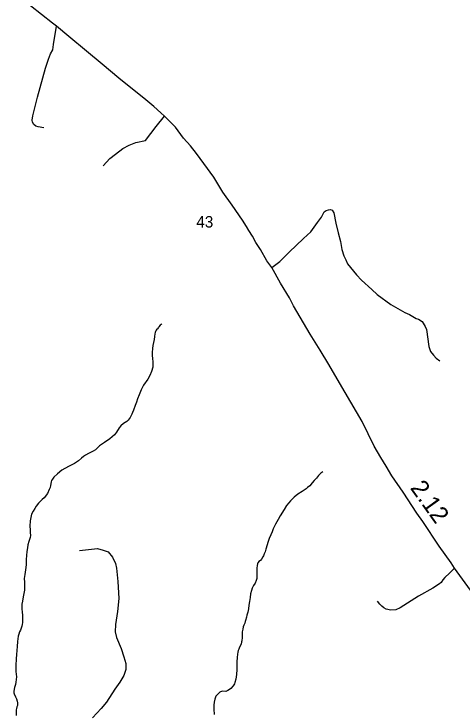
# Model space of a CAD drawing. Extents: x 2220236 to 2384410, y 720751 to 894131.
# Drawn here: x 2311292 to 2314497, y 870069 to 875066 of the extents above; entities that cross this region are included whole.
import ezdxf

# ---------------------------------------------------------------- set-up
doc = ezdxf.new("R2010")
doc.units = 0
for name, color, linetype in [('Exist Hydrographic Misc Water Feature', 7, 'Continuous'), ('Exist Road Non-System Type 51', 7, 'Continuous'), ('Exist Road Primary NC Attributed', 7, 'Continuous'), ('Exist Road Primary NC Label', 7, 'Continuous'), ('Exist Road Primary NC Service Mileage Hundredths English Label', 7, 'Continuous')]:
    doc.layers.add(name, color=color, linetype=linetype)

msp = doc.modelspace()

# ---------------------------------------------------------------- linework, layer by layer
at = {"layer": 'Exist Hydrographic Misc Water Feature'}
for points in [[(2312350.3, 872850.2), (2312344.3, 872846.6), (2312338.3, 872840.7), (2312328.2, 872828.7), (2312326.2, 872824.6), (2312324.3, 872822), (2312318.3, 872816.1), (2312314.3, 872812.5), (2312308.6, 872804.9), (2312304.3, 872796.5), (2312302.4, 872789.8), (2312300.4, 872780), (2312296.4, 872760.2), (2312294.3, 872738.7), (2312289, 872717.3), (2312284.2, 872696.5), (2312282.3, 872674.2), (2312279.5, 872646.2), (2312280.4, 872624.1), (2312282.4, 872604.5), (2312284.4, 872580), (2312286.3, 872561.9), (2312286.3, 872542.3), (2312276.7, 872509.9), (2312264.2, 872481.5), (2312248.3, 872456.3), (2312218.2, 872414), (2312202.3, 872380.6), (2312188.2, 872344.6), (2312176.2, 872316.3), (2312168.2, 872292.1), (2312158.9, 872267.9), (2312146.3, 872234.6), (2312139.5, 872216.3), (2312134.3, 872204.5), (2312127.6, 872192), (2312122.3, 872182), (2312116.1, 872171.7), (2312108.6, 872162.4), (2312100.2, 872153.9), (2312076.2, 872138.1), (2312056.5, 872122.7), (2312044.2, 872108.2), (2312024.3, 872077.8), (2312010.1, 872058.4), (2311978.2, 872030), (2311940.3, 872003.7), (2311904.1, 871978.6), (2311876.1, 871950.2), (2311858, 871940.5), (2311826.1, 871924.4), (2311804.2, 871912.1), (2311790.2, 871902.5), (2311774.2, 871892), (2311754.2, 871872.2), (2311724.1, 871853.8), (2311686.1, 871834.2), (2311656, 871818.1), (2311634.2, 871804), (2311604.1, 871780), (2311576, 871754.2), (2311566.3, 871741.4), (2311560.5, 871730.6), (2311557.3, 871720.7), (2311554, 871695.9), (2311550, 871680.1), (2311544, 871665.9), (2311531.9, 871638.4), (2311507, 871607), (2311494, 871595.8), (2311467.9, 871568.3), (2311450, 871548), (2311440, 871532), (2311428.1, 871511.7), (2311418.1, 871491.7), (2311412.1, 871467.6), (2311408.1, 871442.8), (2311406.1, 871404.1), (2311406.5, 871379.5), (2311408.1, 871360), (2311410, 871337.9), (2311408.8, 871323), (2311406.1, 871315.5), (2311397.9, 871295.6), (2311391.9, 871271.5), (2311388.1, 871250.9), (2311384.5, 871223.6), (2311382, 871195.7), (2311379.9, 871167.6), (2311378, 871128.3), (2311374, 871093.5), (2311370, 871059.7), (2311365.9, 871031.7), (2311366.1, 871003.7), (2311367.9, 870973.6), (2311367.9, 870948), (2311357.9, 870900.2)], [(2313500.6, 871792.2), (2313487.9, 871783.4), (2313478.7, 871773.9), (2313470.6, 871766.3), (2313455.3, 871749.1), (2313438.5, 871730.4), (2313424.6, 871714.2), (2313407.2, 871693.1), (2313392.7, 871680.1), (2313382.5, 871672.3), (2313352.6, 871653.8), (2313323.6, 871633), (2313296.5, 871612.1), (2313270.6, 871585.6), (2313258.5, 871572.1), (2313242.5, 871551.7), (2313224.5, 871523.9), (2313196.6, 871477.6), (2313182.6, 871451.6), (2313162.6, 871418), (2313146.5, 871386.1), (2313138.4, 871363.7), (2313128.5, 871341.9), (2313118.5, 871317.7), (2313110.6, 871296), (2313094.5, 871239.7), (2313088.6, 871221.2), (2313082.6, 871206.4), (2313077, 871193.7), (2313072.5, 871186.2), (2313062.4, 871167.7), (2313056.5, 871160.1), (2313044.4, 871152.2), (2313038.5, 871146.2), (2313036.5, 871142.1), (2313034.5, 871136.2), (2313032.4, 871123.9), (2313030.4, 871105.6), (2313028.4, 871085.9), (2313028.5, 871077.7), (2313028.4, 871065.3), (2313028.3, 871052.3), (2313028.4, 871031.7), (2313024.4, 871015.9), (2313016.4, 870997.6), (2313006.5, 870980), (2312996.4, 870961.6), (2312990.5, 870945.7), (2312984.5, 870921.7), (2312980.4, 870893.7), (2312976.4, 870865.5), (2312972.4, 870839.9), (2312970.5, 870813.6), (2312964.5, 870789.6), (2312958.5, 870769.5), (2312954.3, 870753.7), (2312948.5, 870731.5), (2312946.4, 870724), (2312942.5, 870711.4), (2312936.4, 870698.2), (2312932.3, 870685.6), (2312928.5, 870667.5), (2312924.4, 870650.1), (2312924.4, 870640.3), (2312924.4, 870619.7), (2312924.3, 870608.3), (2312922.4, 870586), (2312920.4, 870577.7), (2312916.4, 870561.9), (2312906.3, 870540.1), (2312900.5, 870526), (2312896.5, 870515.9), (2312894.4, 870503.6), (2312890.4, 870489.4), (2312888.3, 870465.5), (2312886.3, 870436), (2312886.3, 870404), (2312886.5, 870379.4), (2312884.3, 870343.9), (2312878.4, 870311.7), (2312872.4, 870287.6), (2312870.4, 870277.7), (2312860.4, 870263.5), (2312844.3, 870245.4), (2312834.5, 870237.6), (2312822.4, 870229.9), (2312812.4, 870225.3), (2312806.4, 870223.5), (2312782.4, 870224.1), (2312764.5, 870217.5), (2312751.7, 870207.2), (2312744.4, 870199.5), (2312736.4, 870189.4), (2312734.2, 870183.5), (2312728.3, 870167.6), (2312724.4, 870145.5), (2312722.3, 870124)], [(2311357.9, 870900.2), (2311352, 870869.5), (2311348, 870847.9), (2311347.9, 870831.5), (2311347.9, 870811.9), (2311350, 870791.4), (2311352, 870766.1), (2311351.9, 870749.6), (2311352.3, 870728.3), (2311351.9, 870716), (2311350, 870701.9), (2311348.1, 870689.7), (2311343.9, 870675.5), (2311337.9, 870662), (2311332, 870649.6), (2311326, 870633.7), (2311321.9, 870618), (2311317.8, 870580), (2311315.8, 870545.5), (2311310, 870487.8), (2311307.8, 870457.3), (2311306, 870409.6), (2311305.8, 870365.4), (2311310, 870327.8), (2311305.9, 870290), (2311302, 870273.4), (2311295.9, 870251.8), (2311294, 870239.3), (2311291.8, 870223.8), (2311291.8, 870213.8), (2311294, 870205.7), (2311303.8, 870184), (2311309.8, 870169.5), (2311313.9, 870154), (2311316, 870141.7), (2311317.9, 870133.6), (2311315.9, 870123.7), (2311311.9, 870113.8), (2311309.8, 870101.3), (2311307.8, 870091.4), (2311307.8, 870081.6), (2311307.8, 870071.8), (2311307.9, 870051.2)], [(2312722.3, 870124), (2312722.2, 870095.4), (2312724.3, 870059.2)]]:
    msp.add_lwpolyline(points, dxfattribs=at)
at = {"layer": 'Exist Road Non-System Type 51'}
for points in [[(2311504.8, 874251.8), (2311464.1, 874258.5), (2311447.2, 874265.3), (2311433.7, 874277.2), (2311423.5, 874292.4), (2311421.8, 874307.7), (2311426.9, 874338.2), (2311459.1, 874472), (2311518.3, 874678.7), (2311538.6, 874743.1), (2311553.9, 874782.1), (2311569.1, 874810.9), (2311574.2, 874848.2), (2311595.9, 874978.6)], [(2311930.6, 873980.7), (2311978, 874033.2), (2312018.7, 874063.7), (2312069.5, 874104.4), (2312116.9, 874128.1), (2312164.3, 874148.4), (2312233.7, 874162), (2312309.8, 874261.6), (2312369.7, 874336.2)], [(2313135.6, 873253.2), (2313193.2, 873297.8), (2313260.5, 873364.6), (2313363.4, 873461.7), (2313414.9, 873508.2), (2313464.2, 873574.6), (2313491.7, 873615), (2313511.2, 873651.2), (2313525.2, 873661.4), (2313541, 873667.4), (2313557.1, 873669.7), (2313569.2, 873663.8), (2313579.3, 873645.8), (2313594.1, 873572), (2313610.8, 873502.2), (2313627.5, 873440.5), (2313638.1, 873382.7), (2313650.6, 873336.8), (2313664.9, 873309), (2313677.1, 873281), (2313742, 873201.9), (2313778.3, 873164.1), (2313853.1, 873097), (2313889.4, 873061.4), (2313988.1, 872990.5), (2314088.8, 872931.6), (2314121, 872917.9), (2314169.3, 872890.5), (2314185.4, 872884.7), (2314211.5, 872867), (2314233.8, 872831.3), (2314242, 872811.2), (2314259.4, 872689.5), (2314271.7, 872653.7), (2314291.9, 872628), (2314312.2, 872606.2), (2314338.5, 872586.5)], [(2311759.9, 871230.9), (2311846.3, 871240.8), (2311889.5, 871244.2), (2311929.4, 871234.2), (2311965.9, 871220.9), (2311995.8, 871184.3), (2312019.1, 871137.8), (2312025.7, 871104.5), (2312035.7, 871008.1), (2312042.3, 870888.5), (2312032.4, 870795.4), (2312019.1, 870702.3), (2312015.8, 870649.1), (2312025.7, 870609.2), (2312058.9, 870529.4), (2312078.9, 870469.6), (2312092.2, 870423.1), (2312092.2, 870379.8), (2312078.9, 870336.6), (2312049, 870290.1), (2312012.4, 870240.2), (2311952.6, 870147.1), (2311916.1, 870100.6), (2311853, 870034.1)], [(2314444.3, 871104.2), (2314406.7, 871069.6), (2314375, 871037.3), (2314359.3, 871021.2), (2314347.4, 871003.2), (2314335.6, 870992.9), (2314287.9, 870962.5), (2314184.6, 870903.4), (2314055.5, 870821.9), (2314023.7, 870807.6), (2313987.8, 870805.3), (2313953.7, 870810.9), (2313937.5, 870820.7), (2313923.4, 870832.5), (2313909.3, 870846.3), (2313893.2, 870868.3)]]:
    msp.add_lwpolyline(points, dxfattribs=at)
at = {"layer": 'Exist Road Primary NC Attributed'}
msp.add_lwpolyline([(2314558, 870947.4), (2314444.3, 871104.2), (2314419.9, 871143.8), (2314332.6, 871260.9), (2314216.9, 871437.6), (2314174.3, 871497.1), (2314076.7, 871647.9), (2313995.4, 871765), (2313954.7, 871834.6), (2313916, 871896), (2313869.2, 871977.6), (2313783, 872152.5), (2313620.5, 872430.4), (2313544.3, 872560.8), (2313481.6, 872662.5), (2313410.5, 872777.7), (2313292.7, 872981), (2313262, 873036.7), (2313198.8, 873142), (2313135.6, 873253.2), (2313101.2, 873302.8), (2313054.3, 873382.4), (2313021.8, 873432), (2312997.4, 873477.7), (2312970.9, 873517.4), (2312954.7, 873547.1), (2312926.2, 873592.8), (2312853, 873700), (2312785.9, 873793.3), (2312720.5, 873899.3), (2312649.4, 873997.6), (2312596.9, 874068.8), (2312554.6, 874124.7), (2312505.5, 874178.9), (2312446.2, 874256.8), (2312369.7, 874336.2), (2312342.6, 874359.9), (2312292.9, 874406.2), (2312220.7, 874463.8), (2312140.5, 874529.4), (2312041.2, 874607.3), (2311922.7, 874707.8), (2311809.8, 874801.6), (2311685, 874906.6), (2311595.9, 874978.6), (2311567.6, 875001.5), (2311409.6, 875124.6)], dxfattribs=at)

# ---------------------------------------------------------------- texts
at = {"layer": 'Exist Road Primary NC Label'}
msp.add_text('43', height=82.02, dxfattribs=at).set_placement((2312595.9, 873539.6))
at = {"layer": 'Exist Road Primary NC Service Mileage Hundredths English Label'}
msp.add_text('2.12', height=125, rotation=305.6013, dxfattribs=at).set_placement((2314122.2, 871677.2))

doc.saveas('drawing.dxf')
